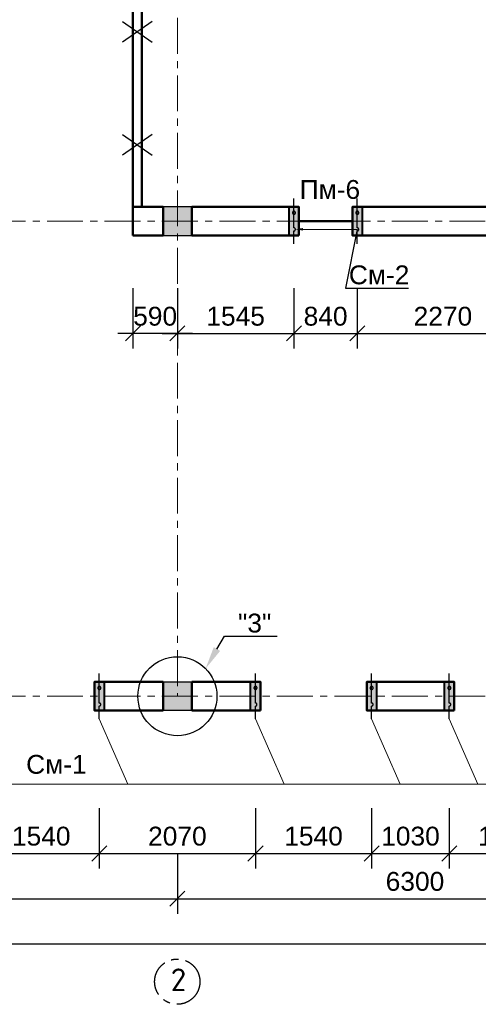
# Model space of a CAD drawing. Header units: millimetres. Extents: x 2063114 to 14983986, y -126020516 to 213791.
# Tile 449 of 656: x 2331626 to 2337706, y -808206 to -795151. Entities that reach past the tile are written whole.
import ezdxf
from ezdxf import colors
from ezdxf.entities.mleader import LeaderData, LeaderLine
from ezdxf.math import Vec2, Vec3

# ---------------------------------------------------------------- set-up
doc = ezdxf.new("R2010")
doc.units = ezdxf.units.MM
doc.linetypes.add('ACAD_ISO10W100', pattern=[18, 12, -3, 0, -3])
doc.linetypes.add('осевая', pattern=[50.8, 31.75, -6.35, 6.35, -6.35])
doc.layers.get('Defpoints').update_dxf_attribs({"color": 6, "lineweight": 35})
for name, color, linetype, lineweight in [('.', 7, 'Continuous', 15), ('_0', 7, 'Continuous', 20), ('РАЗМЕР АР', 150, 'Continuous', 20), ('сплошная_толстая', 7, 'Continuous', 50)]:
    doc.layers.add(name, color=color, linetype=linetype, lineweight=lineweight)
for name, color, linetype in [('AC_OS', 1, 'ACAD_ISO10W100'), ('OBMER', 7, 'Continuous'), ('PDF _leader', 7, 'Continuous'), ('R_Dim', 94, 'Continuous'), ('пунктир', 1, 'ACAD_ISO10W100'), ('Размеры', 28, 'Continuous')]:
    doc.layers.add(name, color=color, linetype=linetype)
doc.styles.get("Standard").update_dxf_attribs({"font": 'arial.ttf'})
doc.styles.add('СПДС', font='isocpeur.ttf')
doc.dimstyles.new('STANDARD$0', dxfattribs={"dimtxt": 250, "dimasz": 200, "dimexe": 200, "dimexo": 300, "dimgap": 100, "dimtad": 1, "dimdec": 0, "dimzin": 1, "dimdsep": 46, "dimtxsty": 'Standard', "dimblk1": 'OBLIQUE', "dimblk2": 'OBLIQUE', "dimsah": 1, "dimcen": 2.5, "dimdle": 200, "dimadec": 0, "dimazin": 0, "dimtfac": 1, "dimtdec": 0, "dimtmove": 0, "dimatfit": 3, "dimldrblk": 'OBLIQUE', "dimfxl": 600, "dimfxlon": 1, "dimtolj": 1, "dimtzin": 1, "dimarcsym": 0})

# ---------------------------------------------------------------- blocks, each defined once
blk = doc.blocks.new('Сердечник 1')
at = {"layer": 'AC_OS', "ltscale": 150}
h = blk.add_hatch(color=256, dxfattribs=at)
h.dxf.hatch_style = 1
h.paths.add_polyline_path([(769645, 403439), (769645, 403399, 1)])
h.paths.add_polyline_path([(769645, 403439, 1), (769645, 403399)])
h.paths.add_polyline_path([(769645, 403219, 1), (769645, 403179)])
h.paths.add_polyline_path([(769645, 403219), (769645, 403179, 1)])
at = {"layer": 'R_Dim', "ltscale": 150}
h = blk.add_hatch(color=256, dxfattribs=at)
h.dxf.hatch_style = 1
h.paths.add_polyline_path([(769710, 403499), (769580, 403499), (769580, 403119), (769710, 403119)])
at = {"layer": 'AC_OS', "ltscale": 150}
blk.add_lwpolyline([(769645, 403609), (769645, 403439, 1), (769645, 403399, 0.628963), (769645, 403399), (769645, 403219, 1.049731), (769645, 403179, 1), (769645, 403219), (769645, 403009)], format="xyb", dxfattribs=at)
at = {"layer": 'PDF _leader', "ltscale": 150}
blk.add_lwpolyline([(769580, 403499), (769710, 403499), (769710, 403119), (769580, 403119)], close=True, dxfattribs=at)
at = {"layer": 'Размеры', "lineweight": 40, "ltscale": 150}
blk.add_lwpolyline([(769580, 403499), (769710, 403499), (769710, 403119), (769580, 403119)], close=True, dxfattribs=at)
blk = doc.blocks.new('_Oblique')
at = {"color": 0, "linetype": 'ByBlock', "lineweight": -2}
blk.add_line((-0.5, -0.5), (0.5, 0.5), dxfattribs=at)
blk = doc.blocks.new('*D2867')
at = {"layer": 'Defpoints', "color": 0, "lineweight": 30, "transparency": 16777216}
for p in [(2333717, -798011), (2335262, -798011), (2335262, -799311)]:
    blk.add_point(p, dxfattribs=at)
at = {"layer": 'РАЗМЕР АР', "color": 0, "lineweight": -2, "transparency": 16777216}
for p, q in [((2333717, -798711), (2333717, -799511)), ((2335262, -798711), (2335262, -799511)), ((2333517, -799311), (2335462, -799311))]:
    blk.add_line(p, q, dxfattribs=at)
at = {"layer": 'РАЗМЕР АР', "color": 0, "lineweight": -2, "transparency": 16777216, "xscale": 200, "yscale": 200, "zscale": 200, "rotation": 180}
blk.add_blockref('_Oblique', (2333717, -799311), dxfattribs=at)
at = {"layer": 'РАЗМЕР АР', "color": 0, "lineweight": -2, "transparency": 16777216, "xscale": 200, "yscale": 200, "zscale": 200}
blk.add_blockref('_Oblique', (2335262, -799311), dxfattribs=at)
at = {"layer": 'РАЗМЕР АР', "color": 0, "transparency": 16777216, "insert": (2334489, -799084), "char_height": 250, "attachment_point": 5}
blk.add_mtext('\\A1;1545', dxfattribs=at)
blk = doc.blocks.new('*D2209')
at = {"layer": 'Defpoints', "color": 0, "lineweight": 30, "transparency": 16777216}
for p in [(2333127, -798011), (2333717, -798011), (2333127, -799311)]:
    blk.add_point(p, dxfattribs=at)
at = {"layer": 'РАЗМЕР АР', "color": 0, "lineweight": -2, "transparency": 16777216}
for p, q in [((2333127, -798711), (2333127, -799511)), ((2333717, -798711), (2333717, -799511)), ((2333917, -799311), (2332927, -799311))]:
    blk.add_line(p, q, dxfattribs=at)
at = {"layer": 'РАЗМЕР АР', "color": 0, "lineweight": -2, "transparency": 16777216, "xscale": 200, "yscale": 200, "zscale": 200, "rotation": 180}
blk.add_blockref('_Oblique', (2333127, -799311), dxfattribs=at)
at = {"layer": 'РАЗМЕР АР', "color": 0, "lineweight": -2, "transparency": 16777216, "xscale": 200, "yscale": 200, "zscale": 200}
blk.add_blockref('_Oblique', (2333717, -799311), dxfattribs=at)
at = {"layer": 'РАЗМЕР АР', "color": 0, "transparency": 16777216, "insert": (2333422, -799084), "char_height": 250, "attachment_point": 5}
blk.add_mtext('\\A1;590', dxfattribs=at)
blk = doc.blocks.new('*D2868')
at = {"layer": 'Defpoints', "color": 0, "lineweight": 30, "transparency": 16777216}
for p in [(2335262, -798011), (2336102, -798121), (2336102, -799311)]:
    blk.add_point(p, dxfattribs=at)
at = {"layer": 'РАЗМЕР АР', "color": 0, "lineweight": -2, "transparency": 16777216}
for p, q in [((2335262, -798711), (2335262, -799511)), ((2336102, -798711), (2336102, -799511)), ((2335062, -799311), (2336302, -799311))]:
    blk.add_line(p, q, dxfattribs=at)
at = {"layer": 'РАЗМЕР АР', "color": 0, "lineweight": -2, "transparency": 16777216, "xscale": 200, "yscale": 200, "zscale": 200, "rotation": 180}
blk.add_blockref('_Oblique', (2335262, -799311), dxfattribs=at)
at = {"layer": 'РАЗМЕР АР', "color": 0, "lineweight": -2, "transparency": 16777216, "xscale": 200, "yscale": 200, "zscale": 200}
blk.add_blockref('_Oblique', (2336102, -799311), dxfattribs=at)
at = {"layer": 'РАЗМЕР АР', "color": 0, "transparency": 16777216, "insert": (2335682, -799084), "char_height": 250, "attachment_point": 5}
blk.add_mtext('\\A1;840', dxfattribs=at)
blk = doc.blocks.new('*D2869')
at = {"layer": 'Defpoints', "color": 0, "lineweight": 30, "transparency": 16777216}
for p in [(2336102, -798121), (2338372, -798121), (2338372, -799311)]:
    blk.add_point(p, dxfattribs=at)
at = {"layer": 'РАЗМЕР АР', "color": 0, "lineweight": -2, "transparency": 16777216}
for p, q in [((2336102, -798711), (2336102, -799511)), ((2338372, -798711), (2338372, -799511)), ((2335902, -799311), (2338572, -799311))]:
    blk.add_line(p, q, dxfattribs=at)
at = {"layer": 'РАЗМЕР АР', "color": 0, "lineweight": -2, "transparency": 16777216, "xscale": 200, "yscale": 200, "zscale": 200, "rotation": 180}
blk.add_blockref('_Oblique', (2336102, -799311), dxfattribs=at)
at = {"layer": 'РАЗМЕР АР', "color": 0, "lineweight": -2, "transparency": 16777216, "xscale": 200, "yscale": 200, "zscale": 200}
blk.add_blockref('_Oblique', (2338372, -799311), dxfattribs=at)
at = {"layer": 'РАЗМЕР АР', "color": 0, "transparency": 16777216, "insert": (2337237, -799084), "char_height": 250, "attachment_point": 5}
blk.add_mtext('\\A1;2270', dxfattribs=at)
blk = doc.blocks.new('*D2211')
at = {"layer": 'Defpoints', "color": 0, "lineweight": 30, "ltscale": 150, "transparency": 16777216}
for p in [(2327417, -804121), (2333717, -804121), (2333717, -806806)]:
    blk.add_point(p, dxfattribs=at)
at = {"layer": 'РАЗМЕР АР', "color": 0, "lineweight": -2, "ltscale": 150, "transparency": 16777216}
for p, q in [((2327417, -806206), (2327417, -807006)), ((2333717, -806206), (2333717, -807006)), ((2327217, -806806), (2333917, -806806))]:
    blk.add_line(p, q, dxfattribs=at)
at = {"layer": 'РАЗМЕР АР', "color": 0, "lineweight": -2, "ltscale": 150, "transparency": 16777216, "xscale": 200, "yscale": 200, "zscale": 200, "rotation": 180}
blk.add_blockref('_Oblique', (2327417, -806806), dxfattribs=at)
at = {"layer": 'РАЗМЕР АР', "color": 0, "lineweight": -2, "ltscale": 150, "transparency": 16777216, "xscale": 200, "yscale": 200, "zscale": 200}
blk.add_blockref('_Oblique', (2333717, -806806), dxfattribs=at)
at = {"layer": 'РАЗМЕР АР', "color": 0, "ltscale": 150, "transparency": 16777216, "insert": (2330567, -806578), "char_height": 250, "attachment_point": 5}
blk.add_mtext('\\A1;6300', dxfattribs=at)
blk = doc.blocks.new('*D2212')
at = {"layer": 'Defpoints', "color": 0, "lineweight": 30, "ltscale": 150, "transparency": 16777216}
for p in [(2333717, -804121), (2340017, -804121), (2340017, -806806)]:
    blk.add_point(p, dxfattribs=at)
at = {"layer": 'РАЗМЕР АР', "color": 0, "lineweight": -2, "ltscale": 150, "transparency": 16777216}
for p, q in [((2333717, -806206), (2333717, -807006)), ((2340017, -806206), (2340017, -807006)), ((2333517, -806806), (2340217, -806806))]:
    blk.add_line(p, q, dxfattribs=at)
at = {"layer": 'РАЗМЕР АР', "color": 0, "lineweight": -2, "ltscale": 150, "transparency": 16777216, "xscale": 200, "yscale": 200, "zscale": 200, "rotation": 180}
blk.add_blockref('_Oblique', (2333717, -806806), dxfattribs=at)
at = {"layer": 'РАЗМЕР АР', "color": 0, "lineweight": -2, "ltscale": 150, "transparency": 16777216, "xscale": 200, "yscale": 200, "zscale": 200}
blk.add_blockref('_Oblique', (2340017, -806806), dxfattribs=at)
at = {"layer": 'РАЗМЕР АР', "color": 0, "ltscale": 150, "transparency": 16777216, "insert": (2336867, -806578), "char_height": 250, "attachment_point": 5}
blk.add_mtext('\\A1;6300', dxfattribs=at)
blk = doc.blocks.new('*D2213')
at = {"layer": 'Defpoints', "color": 0, "lineweight": 30, "ltscale": 150, "transparency": 16777216}
for p in [(2327417, -804121), (2355517, -804121), (2355517, -807406)]:
    blk.add_point(p, dxfattribs=at)
at = {"layer": 'РАЗМЕР АР', "color": 0, "lineweight": -2, "ltscale": 150, "transparency": 16777216}
for p, q in [((2327417, -806806), (2327417, -807606)), ((2355517, -806806), (2355517, -807606)), ((2327217, -807406), (2355717, -807406))]:
    blk.add_line(p, q, dxfattribs=at)
at = {"layer": 'РАЗМЕР АР', "color": 0, "lineweight": -2, "ltscale": 150, "transparency": 16777216, "xscale": 200, "yscale": 200, "zscale": 200, "rotation": 180}
blk.add_blockref('_Oblique', (2327417, -807406), dxfattribs=at)
at = {"layer": 'РАЗМЕР АР', "color": 0, "lineweight": -2, "ltscale": 150, "transparency": 16777216, "xscale": 200, "yscale": 200, "zscale": 200}
blk.add_blockref('_Oblique', (2355517, -807406), dxfattribs=at)
at = {"layer": 'РАЗМЕР АР', "color": 0, "ltscale": 150, "transparency": 16777216, "insert": (2341467, -807178), "char_height": 250, "attachment_point": 5}
blk.add_mtext('\\A1;28100', dxfattribs=at)
blk = doc.blocks.new('*D2220')
at = {"layer": 'Defpoints', "color": 0, "lineweight": 30, "transparency": 16777216}
for p in [(2331142, -804121), (2332682, -805179), (2332682, -806206)]:
    blk.add_point(p, dxfattribs=at)
at = {"layer": 'РАЗМЕР АР', "color": 0, "lineweight": -2, "transparency": 16777216}
for p, q in [((2331142, -805606), (2331142, -806406)), ((2332682, -805606), (2332682, -806406)), ((2330942, -806206), (2332882, -806206))]:
    blk.add_line(p, q, dxfattribs=at)
at = {"layer": 'РАЗМЕР АР', "color": 0, "lineweight": -2, "transparency": 16777216, "xscale": 200, "yscale": 200, "zscale": 200, "rotation": 180}
blk.add_blockref('_Oblique', (2331142, -806206), dxfattribs=at)
at = {"layer": 'РАЗМЕР АР', "color": 0, "lineweight": -2, "transparency": 16777216, "xscale": 200, "yscale": 200, "zscale": 200}
blk.add_blockref('_Oblique', (2332682, -806206), dxfattribs=at)
at = {"layer": 'РАЗМЕР АР', "color": 0, "transparency": 16777216, "insert": (2331912, -805978), "char_height": 250, "attachment_point": 5}
blk.add_mtext('\\A1;1540', dxfattribs=at)
blk = doc.blocks.new('*D2221')
at = {"layer": 'Defpoints', "color": 0, "lineweight": 30, "transparency": 16777216}
for p in [(2332682, -805179), (2334752, -805179), (2334752, -806206)]:
    blk.add_point(p, dxfattribs=at)
at = {"layer": 'РАЗМЕР АР', "color": 0, "lineweight": -2, "transparency": 16777216}
for p, q in [((2332682, -805606), (2332682, -806406)), ((2334752, -805606), (2334752, -806406)), ((2332482, -806206), (2334952, -806206))]:
    blk.add_line(p, q, dxfattribs=at)
at = {"layer": 'РАЗМЕР АР', "color": 0, "lineweight": -2, "transparency": 16777216, "xscale": 200, "yscale": 200, "zscale": 200, "rotation": 180}
blk.add_blockref('_Oblique', (2332682, -806206), dxfattribs=at)
at = {"layer": 'РАЗМЕР АР', "color": 0, "lineweight": -2, "transparency": 16777216, "xscale": 200, "yscale": 200, "zscale": 200}
blk.add_blockref('_Oblique', (2334752, -806206), dxfattribs=at)
at = {"layer": 'РАЗМЕР АР', "color": 0, "transparency": 16777216, "insert": (2333717, -805978), "char_height": 250, "attachment_point": 5}
blk.add_mtext('\\A1;2070', dxfattribs=at)
blk = doc.blocks.new('*D2222')
at = {"layer": 'Defpoints', "color": 0, "lineweight": 30, "transparency": 16777216}
for p in [(2334752, -805179), (2336292, -805179), (2336292, -806206)]:
    blk.add_point(p, dxfattribs=at)
at = {"layer": 'РАЗМЕР АР', "color": 0, "lineweight": -2, "transparency": 16777216}
for p, q in [((2334752, -805606), (2334752, -806406)), ((2336292, -805606), (2336292, -806406)), ((2334552, -806206), (2336492, -806206))]:
    blk.add_line(p, q, dxfattribs=at)
at = {"layer": 'РАЗМЕР АР', "color": 0, "lineweight": -2, "transparency": 16777216, "xscale": 200, "yscale": 200, "zscale": 200, "rotation": 180}
blk.add_blockref('_Oblique', (2334752, -806206), dxfattribs=at)
at = {"layer": 'РАЗМЕР АР', "color": 0, "lineweight": -2, "transparency": 16777216, "xscale": 200, "yscale": 200, "zscale": 200}
blk.add_blockref('_Oblique', (2336292, -806206), dxfattribs=at)
at = {"layer": 'РАЗМЕР АР', "color": 0, "transparency": 16777216, "insert": (2335522, -805978), "char_height": 250, "attachment_point": 5}
blk.add_mtext('\\A1;1540', dxfattribs=at)
blk = doc.blocks.new('*D2223')
at = {"layer": 'Defpoints', "color": 0, "lineweight": 30, "transparency": 16777216}
for p in [(2336292, -805179), (2337322, -805179), (2337322, -806206)]:
    blk.add_point(p, dxfattribs=at)
at = {"layer": 'РАЗМЕР АР', "color": 0, "lineweight": -2, "transparency": 16777216}
for p, q in [((2336292, -805606), (2336292, -806406)), ((2337322, -805606), (2337322, -806406)), ((2336092, -806206), (2337522, -806206))]:
    blk.add_line(p, q, dxfattribs=at)
at = {"layer": 'РАЗМЕР АР', "color": 0, "lineweight": -2, "transparency": 16777216, "xscale": 200, "yscale": 200, "zscale": 200, "rotation": 180}
blk.add_blockref('_Oblique', (2336292, -806206), dxfattribs=at)
at = {"layer": 'РАЗМЕР АР', "color": 0, "lineweight": -2, "transparency": 16777216, "xscale": 200, "yscale": 200, "zscale": 200}
blk.add_blockref('_Oblique', (2337322, -806206), dxfattribs=at)
at = {"layer": 'РАЗМЕР АР', "color": 0, "transparency": 16777216, "insert": (2336807, -805978), "char_height": 250, "attachment_point": 5}
blk.add_mtext('\\A1;1030', dxfattribs=at)
blk = doc.blocks.new('*D2224')
at = {"layer": 'Defpoints', "color": 0, "lineweight": 30, "transparency": 16777216}
for p in [(2337322, -805179), (2338862, -805179), (2338862, -806206)]:
    blk.add_point(p, dxfattribs=at)
at = {"layer": 'РАЗМЕР АР', "color": 0, "lineweight": -2, "transparency": 16777216}
for p, q in [((2337322, -805606), (2337322, -806406)), ((2338862, -805606), (2338862, -806406)), ((2337122, -806206), (2339062, -806206))]:
    blk.add_line(p, q, dxfattribs=at)
at = {"layer": 'РАЗМЕР АР', "color": 0, "lineweight": -2, "transparency": 16777216, "xscale": 200, "yscale": 200, "zscale": 200, "rotation": 180}
blk.add_blockref('_Oblique', (2337322, -806206), dxfattribs=at)
at = {"layer": 'РАЗМЕР АР', "color": 0, "lineweight": -2, "transparency": 16777216, "xscale": 200, "yscale": 200, "zscale": 200}
blk.add_blockref('_Oblique', (2338862, -806206), dxfattribs=at)
at = {"layer": 'РАЗМЕР АР', "color": 0, "transparency": 16777216, "insert": (2338092, -805978), "char_height": 250, "attachment_point": 5}
blk.add_mtext('\\A1;1540', dxfattribs=at)
blk = doc.blocks.new('2222')
at = {"layer": 'сплошная_толстая', "color": 6, "lineweight": 30, "ltscale": 150}
for p, q in [((2384011, 356704), (2384405, 356431)), ((2384405, 356704), (2384011, 356431))]:
    blk.add_line(p, q, dxfattribs=at)

msp = doc.modelspace()

# ---------------------------------------------------------------- hatches: boundary and pattern name
at = {"ltscale": 150, "transparency": 33554687}
h = msp.add_hatch(color=256, dxfattribs=at)
h.dxf.hatch_style = 1
h.paths.add_polyline_path([(2333906.86693, -798011.39147), (2333526.86693, -798011.39147), (2333526.86693, -797631.39147), (2333906.86693, -797631.39147)])
h = msp.add_hatch(color=256, dxfattribs=at)
h.dxf.hatch_style = 1
h.paths.add_polyline_path([(2333906.86693, -803931.39147), (2333526.86693, -803931.39147), (2333526.86693, -804311.39147), (2333906.86693, -804311.39147)])

# ---------------------------------------------------------------- linework, layer by layer
at = {"ltscale": 150}
for points in [[(2333526.86693, -798011.39147), (2333906.86693, -798011.39147), (2333906.86693, -797631.39147), (2333526.86693, -797631.39147)], [(2333526.86693, -803931.39147), (2333906.86693, -803931.39147), (2333906.86693, -804311.39147), (2333526.86693, -804311.39147)]]:
    msp.add_lwpolyline(points, close=True, dxfattribs=at)
msp.add_circle((2333716.86693, -804121.39147), 523.8255, dxfattribs=at)
at = {"layer": '_0', "ltscale": 150}
for p, q in [((2332681.86693, -804421.39147), (2333061.36495, -805288.72384)), ((2334751.86693, -804421.39147), (2335131.36495, -805288.72384)), ((2336291.86693, -804421.39147), (2336671.36495, -805288.72384)), ((2337321.86693, -804421.39147), (2337701.36495, -805288.72384)), ((2328951.36495, -805288.72384), (2339241.36495, -805288.72384))]:
    msp.add_line(p, q, dxfattribs=at)
at = {"layer": 'OBMER', "lineweight": 50, "ltscale": 150}
msp.add_line((2335326.86722, -797821.39147), (2336036.86722, -797821.39147), dxfattribs=at)
at = {"layer": 'пунктир', "linetype": 'осевая', "lineweight": 9, "ltscale": 15}
for p, q in [((2333716.86693, -785221.39147), (2333716.86693, -804121.39147)), ((2327416.86693, -797821.39147), (2355516.86693, -797821.39147)), ((2327416.86693, -804121.39147), (2355516.86693, -804121.39147))]:
    msp.add_line(p, q, dxfattribs=at)
at = {"layer": 'пунктир', "linetype": 'осевая', "ltscale": 15}
msp.add_circle((2333715.45202, -807906.10003), 300, dxfattribs=at)
at = {"layer": 'сплошная_толстая', "ltscale": 150}
for p, q in [((2333126.86693, -797751.39147), (2333126.86693, -794731.39147)), ((2333246.86693, -797631.39147), (2333246.86693, -794731.39147)), ((2333126.86693, -797631.39147), (2333526.86693, -797631.39147)), ((2333126.86693, -798011.39147), (2333126.86693, -797631.39147)), ((2333526.86693, -798011.39147), (2333526.86693, -797631.39147)), ((2333906.86693, -797631.39147), (2335326.86693, -797631.39147)), ((2333906.86693, -798011.39147), (2333906.86693, -797631.39147)), ((2333906.86693, -798011.39147), (2333906.86693, -797631.39147)), ((2335326.86693, -798011.39147), (2335326.86693, -797631.39147)), ((2335326.86722, -798011.39147), (2335326.86722, -797631.39147)), ((2336036.86693, -797631.39147), (2338436.86693, -797631.39147)), ((2336036.86693, -798011.39147), (2336036.86693, -797631.39147)), ((2336036.86722, -798011.39147), (2336036.86722, -797631.39147)), ((2333126.86693, -798011.39147), (2333526.86693, -798011.39147)), ((2333906.86693, -798011.39147), (2335326.86693, -798011.39147)), ((2336036.86693, -798011.39147), (2338436.86693, -798011.39147)), ((2332616.86693, -803931.39147), (2333526.86693, -803931.39147)), ((2332616.86693, -804311.39147), (2332616.86693, -803931.39147)), ((2333526.86693, -804311.39147), (2333526.86693, -803931.39147)), ((2334816.86693, -803931.39147), (2333906.86693, -803931.39147)), ((2333906.86693, -804311.39147), (2333906.86693, -803931.39147)), ((2334816.86693, -804311.39147), (2334816.86693, -803931.39147)), ((2337386.86693, -803931.39147), (2336226.86693, -803931.39147)), ((2336226.86693, -804311.39147), (2336226.86693, -803931.39147)), ((2337386.86693, -804311.39147), (2337386.86693, -803931.39147)), ((2333526.86693, -804311.39147), (2332616.86693, -804311.39147)), ((2333906.86693, -804311.39147), (2334816.86693, -804311.39147)), ((2336226.86693, -804311.39147), (2337386.86693, -804311.39147))]:
    msp.add_line(p, q, dxfattribs=at)

# ---------------------------------------------------------------- block references
at = {"layer": 'Размеры'}
for p in [(-51021.50165, -1151878.49369), (-51021.50165, -1153378.49369)]:
    msp.add_blockref('2222', p, dxfattribs=at)
at = {"layer": 'Размеры', "rotation": 179.9999999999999}
for p in [(3104906.94373, -394511.98001), (3105746.94373, -394511.98001), (3102326.94343, -400811.98001), (3104396.94343, -400811.98001), (3105936.94343, -400811.98001), (3106966.94343, -400811.98001)]:
    msp.add_blockref('Сердечник 1', p, dxfattribs=at)

# ---------------------------------------------------------------- texts
at = {"layer": '.', "ltscale": 100, "char_height": 250, "attachment_point": 4}
for s, insert, width in [('Пм-6', (2335338.00871, -797403.47321), 789.8777429), ('См-1', (2331711.4087, -805026.07417), 702.5)]:
    msp.add_mtext(s, dxfattribs=dict(at, insert=insert, width=width))
at = {"layer": 'пунктир', "insert": (2333731.35584, -807730.5961), "char_height": 300, "width": 255.0496237, "attachment_point": 2, "style": 'СПДС'}
msp.add_mtext('2', dxfattribs=at)

# ---------------------------------------------------------------- dimensions: what is measured, and where the dimension line sits
at = {"layer": 'РАЗМЕР АР'}
dim = msp.add_linear_dim(base=(2333126.86722, -799311.39147), p1=(2333716.86722, -798011.39147), p2=(2333126.86722, -798011.39147), dimstyle='STANDARD$0', override={"dimtmove": 1}, dxfattribs=at)
dim.commit()
dim.dimension.update_dxf_attribs({"geometry": '*D2209', "text_midpoint": (2333421.86722, -799311.39147), "dimtype": 160})
dim = msp.add_linear_dim(base=(2335261.86722, -799311.39147), p1=(2333716.86722, -798011.39147), p2=(2335261.86722, -798011.39147), dimstyle='STANDARD$0', dxfattribs=at)
dim.commit()
dim.dimension.update_dxf_attribs({"geometry": '*D2867', "text_midpoint": (2334489.36722, -799083.74822)})
for base, p1, p2, picture, middle in [((2336101.86722, -799311.39147), (2335261.86722, -798011.39147), (2336101.86722, -798121.39147), '*D2868', (2335681.86722, -799083.74822)), ((2338371.86722, -799311.39147), (2336101.86722, -798121.39147), (2338371.86722, -798121.39147), '*D2869', (2337236.86722, -799083.74822)), ((2332681.86692, -806206.10336), (2331141.86692, -804121.39147), (2332681.86692, -805178.72384), '*D2220', (2331911.86692, -805978.46012)), ((2334751.86692, -806206.10336), (2332681.86692, -805178.72384), (2334751.86692, -805178.72384), '*D2221', (2333716.86692, -805978.46012)), ((2336291.86692, -806206.10336), (2334751.86692, -805178.72384), (2336291.86692, -805178.72384), '*D2222', (2335521.86692, -805978.46012)), ((2337321.86692, -806206.10336), (2336291.86692, -805178.72384), (2337321.86692, -805178.72384), '*D2223', (2336806.86692, -805978.37485)), ((2338861.86692, -806206.10336), (2337321.86692, -805178.72384), (2338861.86692, -805178.72384), '*D2224', (2338091.86692, -805978.46012))]:
    dim = msp.add_linear_dim(base=base, p1=p1, p2=p2, dimstyle='STANDARD$0', override={"dimtmove": 1}, dxfattribs=at)
    dim.commit()
    dim.dimension.update_dxf_attribs({"geometry": picture, "text_midpoint": middle})
at = {"layer": 'РАЗМЕР АР', "ltscale": 150}
for base, p1, p2, picture, middle in [((2333716.86692, -806806.10336), (2327416.86693, -804121.39147), (2333716.86692, -804121.39147), '*D2211', (2330566.86693, -806578.37485)), ((2355516.86693, -807406.10336), (2327416.86693, -804121.39147), (2355516.86693, -804121.39147), '*D2213', (2341466.86693, -807178.46012)), ((2340016.86692, -806806.10336), (2333716.86692, -804121.39147), (2340016.86692, -804121.39147), '*D2212', (2336866.86692, -806578.37485))]:
    dim = msp.add_linear_dim(base=base, p1=p1, p2=p2, dimstyle='STANDARD$0', dxfattribs=at)
    dim.commit()
    dim.dimension.update_dxf_attribs({"geometry": picture, "text_midpoint": middle})

# ---------------------------------------------------------------- leaders
ml = msp.add_multileader_mtext('Standard')
ml.set_content('См-2', color=256)
ml.set_leader_properties(color=256, linetype='ByLayer', lineweight=-1)
ml.build(insert=Vec2(0, 0))
ml.multileader.update_dxf_attribs({"has_dogleg": 0, "text_left_attachment_type": 6, "text_right_attachment_type": 6, "dogleg_length": 0.36, "arrow_head_size": 100})
ctx = ml.context
ctx.base_point, ctx.char_height, ctx.arrow_head_size, ctx.landing_gap_size, ctx.plane_origin = Vec3(2335947.15806, -798708.95591), 250, 100, 60.75, Vec3(2321100.86441, -799731.07321)
ctx.left_attachment, ctx.right_attachment, ctx.text_align_type = 6, 6, 1
notes = []
notes.append((ctx, [(0, (1, 1, 0), (2335946.79806, -798708.95591), (1, 0), 0.36, [(2, [(2335281.77873, -797929.51212), (2336101.86722, -797931.39147)], 0, [])])]))
ctx.mtext.insert, ctx.mtext.rotation, ctx.mtext.width, ctx.mtext.alignment, ctx.mtext.flow_direction = Vec3(2336391.43466, -798408.95591), 6.2831853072, 1109.9507956, 2, 5
ml = msp.add_multileader_mtext('Standard')
ml.set_content('"3"', color=256)
ml.set_leader_properties(color=256, linetype='ByLayer', lineweight=-1)
ml.build(insert=Vec2(0, 0))
ml.multileader.update_dxf_attribs({"text_left_attachment_type": 6, "text_right_attachment_type": 6, "dogleg_length": 0.36, "arrow_head_size": 300})
ctx = ml.context
ctx.base_point, ctx.char_height, ctx.arrow_head_size, ctx.landing_gap_size, ctx.plane_origin = Vec3(2334459.64637, -803326.06994), 250, 300, 60.75, Vec3(2334179.71071, -804023.32951)
ctx.left_attachment, ctx.right_attachment = 6, 6
notes.append((ctx, [(1, (1, 1, 0), (2334339.86915, -803326.06994), (1, 0), 119.77721, [(0, [(2334090.98486, -803754.74597)], 0, [])])]))
ctx.mtext.insert, ctx.mtext.rotation, ctx.mtext.width, ctx.mtext.defined_height, ctx.mtext.flow_direction = Vec3(2334520.39637, -803026.06994), 6.2831853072, 582.9047449, 249.16236, 5
for ctx, leaders in notes:
    for number, flags, end, landing, length, lines in leaders:
        leader = LeaderData()
        leader.index, (leader.has_last_leader_line, leader.has_dogleg_vector, leader.attachment_direction) = number, flags
        leader.last_leader_point, leader.dogleg_vector, leader.dogleg_length = Vec3(end), Vec3(landing), length
        for number, points, colour, breaks in lines:
            line = LeaderLine()
            line.index, line.vertices, line.color, line.breaks = number, Vec3.list(points), colors.encode_raw_color(colour), breaks
            leader.lines.append(line)
        ctx.leaders.append(leader)

doc.saveas('drawing.dxf')
